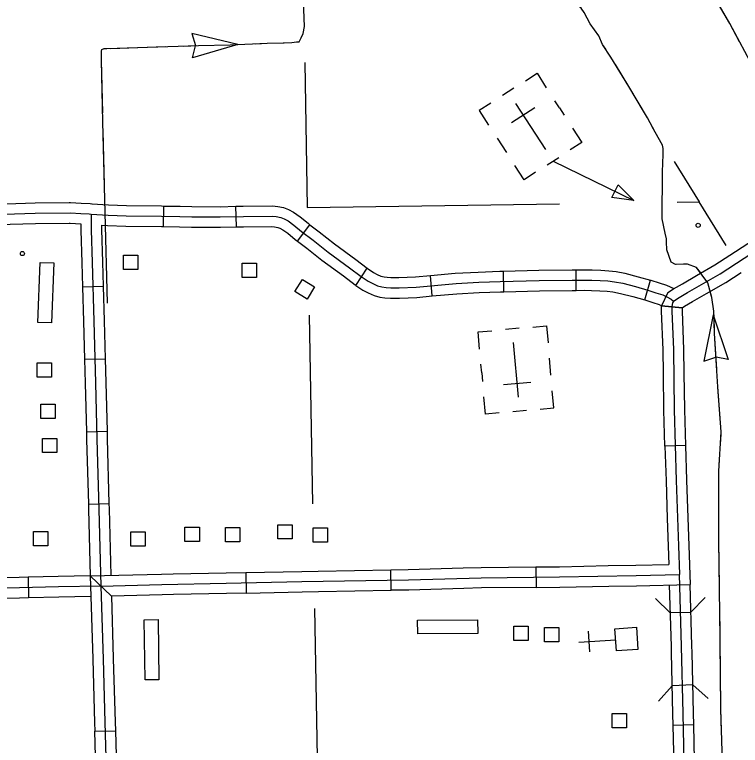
# Model space of a CAD drawing. Extents: x 1084508 to 1142749, y 1057638 to 1093403.
# Drawn here: x 1137247 to 1138906, y 1065260 to 1066930 of the extents above; entities that cross this region are included whole.
import ezdxf

# ---------------------------------------------------------------- set-up
doc = ezdxf.new("R2010")
doc.units = 0
for name, color, linetype in [('Level 31', 7, 'Continuous'), ('Level 32', 7, 'Continuous'), ('Level 38', 7, 'Continuous'), ('Level 43', 7, 'Continuous'), ('Level 5', 7, 'Continuous'), ('Level 56', 7, 'Continuous'), ('Level 57', 7, 'Continuous')]:
    doc.layers.add(name, color=color, linetype=linetype)

msp = doc.modelspace()

# ---------------------------------------------------------------- linework, layer by layer
at = {"layer": 'Level 31'}
for p, q in [((1138725.9, 1066264.8), (1138772.8, 1066260.1)), ((1138780.4, 1065945.4), (1138733.3, 1065943.9)), ((1138733.3, 1065943.9), (1138733.3, 1065943.9)), ((1138438.5, 1065667.8), (1138438.9, 1065620.7)), ((1137775.5, 1065655), (1137776.4, 1065607.9)), ((1138107.8, 1065614.2), (1138106.9, 1065661.2)), ((1137468.8, 1065601.1), (1137420.4, 1065647)), ((1137430.7, 1065292.1), (1137477.8, 1065293.4))]:
    msp.add_line(p, q, dxfattribs=at)
for points in [[(1138752.9, 1066275.1), (1138765.6, 1066283.5), (1138785, 1066294.6), (1138817, 1066313.4), (1138860, 1066337.7), (1138989.3, 1066422.3), (1139078.3, 1066477), (1139136.5, 1066514.4), (1139219.1, 1066564.8), (1139290.2, 1066607.7), (1139343.5, 1066641.2), (1139449.5, 1066704.7), (1139495.9, 1066734.1), (1139553.6, 1066770), (1139680.2, 1066851.9)], [(1138882, 1066380.2), (1138976.7, 1066442.2), (1139022, 1066470)], [(1138739.9, 1066294.7), (1138753.2, 1066303.5), (1138773.2, 1066315), (1138805.2, 1066333.8), (1138847.8, 1066357.8), (1138882, 1066380.2)], [(1138772.8, 1066260.1), (1138778, 1066263.4), (1138796.8, 1066274.2), (1138828.7, 1066293), (1138872.3, 1066317.6), (1138907.8, 1066340.8)], [(1138739.9, 1066294.7), (1138725.9, 1066264.8)], [(1138752.9, 1066275.1), (1138750.4, 1066271.5), (1138749.6, 1066267.5), (1138749.4, 1066262.1), (1138749, 1066252.3), (1138752.7, 1066164.3), (1138754.3, 1066026.7), (1138759.4, 1065865), (1138764.5, 1065715.6), (1138766.5, 1065650.5)], [(1138729.8, 1066110), (1138729.2, 1066163.6), (1138725.4, 1066252.3), (1138725.9, 1066264.8)], [(1138772.8, 1066260.1), (1138725.9, 1066264.8)], [(1138772.8, 1066260.1), (1138772.5, 1066252.3), (1138776.2, 1066164.9), (1138776.9, 1066110.6)], [(1138733.3, 1065943.9), (1138730.8, 1066026.2), (1138729.8, 1066110)], [(1138776.9, 1066110.6), (1138777.8, 1066027.2), (1138780.4, 1065945.4)], [(1138733.3, 1065943.9), (1138735.9, 1065864.2), (1138738.8, 1065778.2)], [(1138780.4, 1065945.4), (1138782.9, 1065865.8), (1138785.8, 1065779.8)], [(1138738.8, 1065778.2), (1138741, 1065714.8), (1138742.3, 1065673.5)], [(1138785.8, 1065779.8), (1138788, 1065716.4), (1138790.8, 1065627.5)], [(1138106.9, 1065661.2), (1138147, 1065662), (1138272.4, 1065665.5)], [(1138272.4, 1065665.5), (1138313.2, 1065666.7), (1138438.5, 1065667.8)], [(1138438.5, 1065667.8), (1138492.4, 1065668.2), (1138604, 1065670.6)], [(1138604, 1065670.6), (1138667.1, 1065671.9), (1138742.3, 1065673.5)], [(1137420.4, 1065647), (1137583.3, 1065651), (1137609.8, 1065651.6)], [(1137444.6, 1065624.1), (1137583.9, 1065627.5), (1137731, 1065630.5), (1137904, 1065634.1), (1138147.5, 1065638.4), (1138313.7, 1065643.1), (1138492.7, 1065644.7), (1138667.6, 1065648.3), (1138766.5, 1065650.5)], [(1137609.8, 1065651.6), (1137730.5, 1065654.1), (1137775.5, 1065655)], [(1137775.5, 1065655), (1137903.5, 1065657.6), (1137941.2, 1065658.3)], [(1137941.2, 1065658.3), (1138106.9, 1065661.2)], [(1137420.4, 1065647), (1137425.8, 1065457.7)], [(1137444.6, 1065624.1), (1137449.4, 1065456.7), (1137453.7, 1065312.7), (1137458.3, 1065150.6), (1137461.1, 1065012.5), (1137466.7, 1064864.4), (1137469.8, 1064714.8), (1137473.3, 1064581.9), (1137476.1, 1064469), (1137480.8, 1064312.1), (1137485, 1064165.1)], [(1138273.7, 1065618.5), (1138148.1, 1065614.9), (1138107.8, 1065614.2)], [(1138438.9, 1065620.7), (1138314.1, 1065619.6), (1138273.7, 1065618.5)], [(1138438.9, 1065620.7), (1138493.1, 1065621.2), (1138604.9, 1065623.5)], [(1138604.9, 1065623.5), (1138668.1, 1065624.8), (1138790.8, 1065627.5)], [(1137610.8, 1065604.5), (1137584.4, 1065603.9), (1137468.8, 1065601.1)], [(1137468.8, 1065601.1), (1137472.8, 1065459.1)], [(1137776.4, 1065607.9), (1137731.5, 1065607), (1137610.8, 1065604.5)], [(1137776.4, 1065607.9), (1137904.4, 1065610.6), (1137942.1, 1065611.2)], [(1137942.1, 1065611.2), (1138107.8, 1065614.2)], [(1137425.8, 1065457.7), (1137425.8, 1065456), (1137430.2, 1065312), (1137430.7, 1065292.1)], [(1137472.8, 1065459.1), (1137472.9, 1065457.4), (1137477.2, 1065313.4), (1137477.8, 1065293.4)], [(1137435.2, 1065126.6), (1137434.8, 1065150), (1137430.7, 1065292.1)], [(1137477.8, 1065293.4), (1137481.8, 1065151.2), (1137482.3, 1065127.6)]]:
    msp.add_lwpolyline(points, dxfattribs=at)
at = {"layer": 'Level 32'}
for p, q in [((1137587.6, 1066445.6), (1137588.3, 1066492.6)), ((1137754.2, 1066444.9), (1137753, 1066491.9)), ((1137893.7, 1066412.3), (1137922.2, 1066449.8)), ((1138026.9, 1066311.2), (1138052.9, 1066350.5)), ((1138201.7, 1066287), (1138197.4, 1066333.9)), ((1138365.4, 1066296.8), (1138364.4, 1066343.9)), ((1138530.9, 1066299.7), (1138530.4, 1066346.8)), ((1138687.6, 1066278), (1138700.1, 1066323.4)), ((1137402.4, 1066307.9), (1137449.5, 1066309.3)), ((1137407.2, 1066142.3), (1137454.3, 1066143.6)), ((1137411.5, 1065976.7), (1137458.5, 1065977.8)), ((1137416, 1065811), (1137463, 1065812.3)), ((1137278.3, 1065644.1), (1137279.5, 1065597)), ((1138792.8, 1065563.3), (1138745.7, 1065562.8)), ((1138797.2, 1065398.4), (1138750.2, 1065396.3)), ((1138799.3, 1065306.6), (1138752.2, 1065305.5))]:
    msp.add_line(p, q, dxfattribs=at)
for points in [[(1137205.6, 1066497.1), (1137294.3, 1066500), (1137371.9, 1066500.5)], [(1137371.9, 1066500.5), (1137375.4, 1066500.5), (1137399.6, 1066499.2), (1137419.7, 1066498.2), (1137424.5, 1066497.7)], [(1137424, 1066497.8), (1137462.3, 1066495), (1137502.7, 1066493.7), (1137583.4, 1066492.7), (1137588.3, 1066492.6)], [(1137588.3, 1066492.6), (1137625.6, 1066492.1), (1137652.5, 1066491.3), (1137717.1, 1066491), (1137753, 1066491.9)], [(1137753, 1066491.9), (1137769.7, 1066492.4), (1137837, 1066492.9), (1137848.8, 1066491.7), (1137862, 1066488.9), (1137873.1, 1066484.8), (1137884.9, 1066478.5), (1137900, 1066467.8), (1137917.9, 1066453.1), (1137922.2, 1066449.8)], [(1137040.7, 1066469.7), (1137114.2, 1066471), (1137176, 1066472.6), (1137294.7, 1066476.4), (1137374.9, 1066476.9), (1137398.4, 1066475.7), (1137418, 1066474.7), (1137422.3, 1066474.3)], [(1137422.3, 1066474.3), (1137422.5, 1066465.6), (1137422, 1066453.8), (1137422.3, 1066438.1), (1137424.3, 1066363.3), (1137428.3, 1066229.4), (1137432.3, 1066088.5), (1137435.4, 1065959.5), (1137439.8, 1065799.6), (1137444.6, 1065624.1)], [(1137422.3, 1066474.3), (1137461.1, 1066471.5), (1137502.1, 1066470.1), (1137583.1, 1066469.2), (1137625.1, 1066468.5), (1137652.1, 1066467.7), (1137717.3, 1066467.5), (1137770.1, 1066468.8), (1137835.9, 1066469.3), (1137845.2, 1066468.4), (1137855.5, 1066466.2), (1137863.4, 1066463.3), (1137872.5, 1066458.5), (1137885.7, 1066449.1), (1137903.3, 1066434.6), (1137929.3, 1066414.9), (1137963.9, 1066387.3), (1138012.7, 1066351.6), (1138039.2, 1066331.4), (1138055.3, 1066320.7), (1138065.8, 1066315.2), (1138076.6, 1066310.4), (1138086.9, 1066307.6), (1138096.2, 1066306.1), (1138106.8, 1066305.6), (1138126.2, 1066305.7), (1138165.1, 1066307.3), (1138256.1, 1066315.5), (1138308.1, 1066318.2), (1138357, 1066320.2), (1138446, 1066322.1), (1138521.4, 1066323.2), (1138550.4, 1066323.4), (1138566.2, 1066323), (1138585.7, 1066322.2), (1138603.3, 1066321.3), (1138618.2, 1066319.5), (1138636.9, 1066315.9), (1138666.3, 1066308.3), (1138694.1, 1066300.6), (1138712.8, 1066294.3), (1138728.6, 1066289.3), (1138737.8, 1066285.3), (1138747.5, 1066279.9), (1138752.9, 1066275.1)], [(1137207.2, 1066450), (1137295.2, 1066452.9), (1137372.2, 1066453.4)], [(1137372.2, 1066453.4), (1137374.3, 1066453.4), (1137398.5, 1066452.1)], [(1137398.5, 1066452.1), (1137398.8, 1066437.5), (1137400.8, 1066362.6), (1137402.4, 1066307.9)], [(1137445.7, 1066449), (1137459.8, 1066448), (1137501.6, 1066446.6), (1137582.8, 1066445.6), (1137587.6, 1066445.6)], [(1137445.7, 1066449), (1137445.9, 1066438.6), (1137447.9, 1066363.9), (1137449.5, 1066309.3)], [(1137587.6, 1066445.6), (1137624.5, 1066445), (1137651.7, 1066444.2), (1137717.6, 1066443.9), (1137754.2, 1066444.9)], [(1137754.2, 1066444.9), (1137770.5, 1066445.3), (1137834.8, 1066445.8), (1137841.6, 1066445.1), (1137848.9, 1066443.6), (1137853.7, 1066441.8), (1137860.1, 1066438.4), (1137871.4, 1066430.4), (1137888.7, 1066416.1), (1137893.7, 1066412.3)], [(1137922.2, 1066449.8), (1137943.7, 1066433.5), (1137978.2, 1066406), (1138026.8, 1066370.4), (1138052.8, 1066350.5), (1138052.9, 1066350.5)], [(1137893.7, 1066412.3), (1137914.8, 1066396.3), (1137949.6, 1066368.6), (1137998.6, 1066332.7), (1138025.5, 1066312.2), (1138026.9, 1066311.2)], [(1138052.9, 1066350.5), (1138067.2, 1066341), (1138076.1, 1066336.4), (1138084.6, 1066332.6), (1138091.8, 1066330.6), (1138098.6, 1066329.6), (1138107.3, 1066329.1), (1138125.7, 1066329.3), (1138163.6, 1066330.8), (1138197.4, 1066333.9)], [(1138197.4, 1066333.9), (1138254.4, 1066339), (1138307, 1066341.7), (1138356.2, 1066343.7), (1138364.4, 1066343.9)], [(1138364.4, 1066343.9), (1138445.6, 1066345.6), (1138521.2, 1066346.7), (1138530.4, 1066346.8)], [(1138530.4, 1066346.8), (1138550.6, 1066347), (1138567, 1066346.6), (1138586.8, 1066345.7), (1138605.3, 1066344.8), (1138621.8, 1066342.8), (1138642.1, 1066338.9), (1138672.4, 1066331), (1138700.1, 1066323.4)], [(1138700.1, 1066323.4), (1138701, 1066323.1), (1138720.1, 1066316.7), (1138736.8, 1066311.4), (1138754, 1066304)], [(1137402.4, 1066307.9), (1137404.8, 1066228.7), (1137407.2, 1066142.3)], [(1137449.5, 1066309.3), (1137451.9, 1066230.1), (1137454.3, 1066143.6)], [(1138026.9, 1066311.2), (1138043.4, 1066300.3), (1138055.6, 1066294), (1138068.7, 1066288.1), (1138082, 1066284.5), (1138093.7, 1066282.7), (1138106.3, 1066282), (1138126.8, 1066282.2), (1138166.7, 1066283.8), (1138201.7, 1066287)], [(1138201.7, 1066287), (1138257.7, 1066292), (1138309.2, 1066294.7), (1138357.7, 1066296.7), (1138365.4, 1066296.8)], [(1138365.4, 1066296.8), (1138446.5, 1066298.6), (1138521.7, 1066299.6), (1138530.9, 1066299.7)], [(1138530.9, 1066299.7), (1138550.2, 1066299.9), (1138565.5, 1066299.5), (1138584.6, 1066298.7), (1138601.3, 1066297.8), (1138614.6, 1066296.3), (1138631.7, 1066292.9), (1138660.2, 1066285.5), (1138687.6, 1066278)], [(1138687.2, 1066278.1), (1138705.5, 1066271.9), (1138720.3, 1066267.3), (1138725.9, 1066264.8)], [(1137407.2, 1066142.3), (1137408.8, 1066087.9), (1137411.5, 1065976.7)], [(1137454.3, 1066143.6), (1137455.9, 1066089.1), (1137458.5, 1065977.8)], [(1137411.5, 1065976.7), (1137411.9, 1065958.9), (1137416, 1065811)], [(1137458.5, 1065977.8), (1137459, 1065960.1), (1137463, 1065812.3)], [(1137416, 1065811), (1137416.3, 1065798.9), (1137420.4, 1065647.2)], [(1137463, 1065812.3), (1137463.4, 1065800.2), (1137467.5, 1065648.2)], [(1138791.1, 1064809.1), (1138791.1, 1064811.5), (1138785.2, 1064946.4), (1138781.7, 1065051.2), (1138778.5, 1065185.1), (1138775.2, 1065332.8), (1138771.6, 1065486.4), (1138766.5, 1065650.5)], [(1137278.3, 1065644.1), (1137257.9, 1065643.6), (1137193.7, 1065642.5), (1137130.8, 1065641.1), (1137113, 1065641)], [(1137420.4, 1065647.2), (1137347.2, 1065645.7), (1137278.3, 1065644.1)], [(1137444.6, 1065624.1), (1137347.8, 1065622.2), (1137258.4, 1065620.1), (1137194.1, 1065619), (1137131.2, 1065617.6), (1137105.6, 1065617.4), (1136890.9, 1065612.6), (1136812.2, 1065611), (1136692, 1065608.5), (1136653.6, 1065607.6), (1136598.9, 1065605.7), (1136520.8, 1065602.5), (1136419.2, 1065599.4), (1136303.7, 1065597.8)], [(1138748.4, 1065471.2), (1138748.1, 1065485.8), (1138743.7, 1065626.4)], [(1138795.5, 1065472.3), (1138795.2, 1065487.1), (1138790.8, 1065627.5)], [(1137421.7, 1065600.1), (1137348.3, 1065598.7), (1137279.5, 1065597)], [(1137279.5, 1065597), (1137258.9, 1065596.5), (1137194.6, 1065595.4), (1137131.5, 1065594.1), (1137113.4, 1065593.9)], [(1138752.2, 1065305.5), (1138751.6, 1065332.2), (1138748.4, 1065471.2)], [(1138799.3, 1065306.6), (1138798.7, 1065333.3), (1138795.5, 1065472.3)], [(1138756.1, 1065139.8), (1138755, 1065184.6), (1138752.2, 1065305.5)], [(1138803.1, 1065140.9), (1138802.1, 1065185.7), (1138799.3, 1065306.6)]]:
    msp.add_lwpolyline(points, dxfattribs=at)
at = {"layer": 'Level 38'}
for points in [[(1138745.7, 1065562.8), (1138711.6, 1065595.3)], [(1138825.3, 1065598), (1138792.8, 1065564)], [(1138797.2, 1065398.4), (1138832.3, 1065367)], [(1138718.9, 1065360.5), (1138750.2, 1065395.7)]]:
    msp.add_lwpolyline(points, dxfattribs=at)
at = {"layer": 'Level 43'}
for p, q in [((1137652.4, 1066886.7), (1137660.7, 1066859.3)), ((1137757.3, 1066861.5), (1137652.6, 1066886.9)), ((1137757.3, 1066861.5), (1137654, 1066831.1)), ((1137654.2, 1066831), (1137660.7, 1066858.9)), ((1138844, 1066243.8), (1138822.6, 1066138.2)), ((1138844, 1066243.8), (1138878.3, 1066141.7)), ((1138822.6, 1066138.2), (1138849.8, 1066147.3)), ((1138878.3, 1066141.7), (1138850.2, 1066147.4))]:
    msp.add_line(p, q, dxfattribs=at)
for points in [[(1137459.9, 1066270.7), (1137449.1, 1066685.3), (1137446.2, 1066825.4), (1137445.6, 1066844.1), (1137445.6, 1066846.4), (1137446.8, 1066850), (1137452.1, 1066852.3), (1137457.9, 1066852.3), (1137667.6, 1066859.3), (1137740.2, 1066861.1), (1137824.5, 1066864.6), (1137863.7, 1066865.8), (1137880.7, 1066866.4), (1137891.8, 1066867.5), (1137897.7, 1066868.1), (1137902.4, 1066876.9), (1137906.5, 1066886.9), (1137910, 1066902.7), (1137902.4, 1067100.7)], [(1139121.2, 1066492.2), (1139098.3, 1066519.1), (1139042.4, 1066625.9), (1138991.3, 1066707.7), (1138969.5, 1066745.7), (1138915.7, 1066845.9), (1138881.8, 1066910), (1138819.7, 1067016.2), (1138782.8, 1067081.7), (1138774.1, 1067094.2), (1138768.5, 1067097.9), (1138762.1, 1067099.1), (1138755.3, 1067099.1), (1138749.6, 1067096.8), (1138690.6, 1067058.7), (1138542.9, 1066960.9), (1138537, 1066956.3)], [(1138903.9, 1066868.1), (1138881.8, 1066910), (1138842.9, 1066976.4)], [(1138598.1, 1066850.9), (1138590.9, 1066861.9), (1138582.7, 1066881.7), (1138562.5, 1066909), (1138549.2, 1066934.8), (1138542.3, 1066944.6), (1138537.2, 1066948.5), (1138530.1, 1066952.9)], [(1138867.7, 1065125.9), (1138861, 1065342.3), (1138859.6, 1065504.9), (1138856.9, 1065727.9), (1138856.9, 1065886.5), (1138862.3, 1065976.5), (1138854.3, 1066079.1), (1138846.6, 1066201.5), (1138845.3, 1066252.5), (1138840.6, 1066283.3), (1138831.7, 1066317.2), (1138805.8, 1066351.9), (1138785, 1066360), (1138776.2, 1066360), (1138757.5, 1066359), (1138747.7, 1066364.4), (1138737.8, 1066392.4), (1138737, 1066410.9), (1138737, 1066417.8), (1138734, 1066430.2), (1138727.1, 1066463.3), (1138727.5, 1066570.8), (1138729.2, 1066610.4), (1138729.2, 1066623.7), (1138728, 1066631.9), (1138710.8, 1066661.1), (1138693.6, 1066693.8), (1138651, 1066766), (1138609.8, 1066833.1), (1138590.9, 1066861.9), (1138582.7, 1066881.7), (1138562.5, 1066909), (1138549.2, 1066934.8)], [(1137860.8, 1066865.7), (1137863.7, 1066865.8), (1137880.7, 1066866.4), (1137891.8, 1066867.5), (1137897.7, 1066868.1), (1137902.4, 1066876.9), (1137906.5, 1066886.9), (1137907.4, 1066891.2)], [(1137467.4, 1066852.6), (1137591.7, 1066856.8)], [(1137633.1, 1066858.2), (1137667.6, 1066859.3), (1137740.2, 1066861.1), (1137757.3, 1066861.8)], [(1137798.7, 1066863.5), (1137824.5, 1066864.6), (1137860.8, 1066865.7)], [(1137448.7, 1066705.6), (1137446.2, 1066825.4), (1137446.1, 1066829.9)], [(1138684.3, 1066709.5), (1138651, 1066766), (1138620.3, 1066816)], [(1138727.5, 1066555.3), (1138727.5, 1066570.8), (1138729.2, 1066610.4), (1138729.2, 1066623.7), (1138728, 1066631.9), (1138710.8, 1066661.1), (1138704.4, 1066673.2)], [(1137452.9, 1066539.9), (1137449.7, 1066664.2)], [(1138738.4, 1066390.8), (1138737.8, 1066392.4), (1138737, 1066410.9), (1138737, 1066417.8), (1138734, 1066430.2), (1138727.1, 1066463.3), (1138727.3, 1066513.9)], [(1138814.6, 1066340.3), (1138805.8, 1066351.9), (1138785, 1066360), (1138776.2, 1066360), (1138759.8, 1066359.1)], [(1138815, 1066339.6), (1138814.6, 1066340.3)], [(1138840.2, 1066284.9), (1138837, 1066297.1)], [(1138851.7, 1066119.7), (1138846.6, 1066201.5), (1138845.6, 1066243.9)], [(1138861, 1065954.5), (1138862.3, 1065976.5), (1138854.3, 1066078.4)], [(1138856.9, 1065788.8), (1138856.9, 1065886.5), (1138858.5, 1065913.1)], [(1138858.2, 1065623.1), (1138856.9, 1065727.9), (1138856.9, 1065747.4)], [(1138860, 1065457.4), (1138859.6, 1065504.9), (1138858.7, 1065581.7)], [(1138860.9, 1065353.8), (1138860.3, 1065416)], [(1138862.5, 1065291.7), (1138861, 1065342.3), (1138860.9, 1065353.8)]]:
    msp.add_lwpolyline(points, dxfattribs=at)
at = {"layer": 'Level 5'}
for points in [[(1137910.3, 1066820.7), (1137915.6, 1066489.5)], [(1138754.9, 1066594.4), (1138811.5, 1066502.1)], [(1138761.5, 1066501.4), (1138811.5, 1066502.1)], [(1138873.1, 1066402.5), (1138811.5, 1066502.1)], [(1137915.6, 1066489.5), (1138492.7, 1066497.7)], [(1137920.1, 1066242.9), (1137928, 1065812)], [(1137932.4, 1065572.7), (1137946.5, 1064806)]]:
    msp.add_lwpolyline(points, dxfattribs=at)
at = {"layer": 'Level 56'}
for points in [[(1137495.9, 1066347.5), (1137495.9, 1066380.1), (1137528.7, 1066380.1), (1137528.7, 1066347.5)], [(1137305.5, 1066363.7), (1137336.9, 1066362.5), (1137331.7, 1066225.3), (1137300.4, 1066226.5)], [(1137767, 1066329.3), (1137767, 1066362), (1137799.8, 1066362), (1137799.8, 1066329.3)], [(1137887.7, 1066297.1), (1137905, 1066324.8), (1137932.8, 1066307.5), (1137915.6, 1066279.7)], [(1137298.9, 1066101.1), (1137298.9, 1066133.8), (1137331.7, 1066133.8), (1137331.7, 1066101.1)], [(1137307.5, 1066007.1), (1137307.5, 1066039.8), (1137340.3, 1066039.8), (1137340.3, 1066007.1)], [(1137311.2, 1065928.9), (1137311.2, 1065961.6), (1137344, 1065961.6), (1137344, 1065928.9)], [(1137636.7, 1065725.6), (1137636.7, 1065758.3), (1137669.5, 1065758.3), (1137669.5, 1065725.6)], [(1137729.2, 1065724.9), (1137729.2, 1065757.6), (1137762, 1065757.6), (1137762, 1065724.9)], [(1137848.6, 1065731.6), (1137848.6, 1065764.2), (1137881.4, 1065764.2), (1137881.4, 1065731.6)], [(1137929.4, 1065724.4), (1137929.4, 1065757.1), (1137962.1, 1065757.1), (1137962.1, 1065724.4)], [(1137290.9, 1065715.7), (1137290.9, 1065748.4), (1137323.6, 1065748.4), (1137323.6, 1065715.7)], [(1137513, 1065715.1), (1137513, 1065747.7), (1137545.8, 1065747.7), (1137545.8, 1065715.1)], [(1137543.7, 1065546.7), (1137575.1, 1065547.2), (1137577.1, 1065409.9), (1137545.8, 1065409.4)], [(1138168.5, 1065514.5), (1138168.2, 1065545.9), (1138305.5, 1065547.1), (1138305.8, 1065515.8)], [(1138388.3, 1065499.8), (1138388.3, 1065532.4), (1138421, 1065532.4), (1138421, 1065499.8)], [(1138458.5, 1065496.8), (1138458.5, 1065529.5), (1138491.3, 1065529.5), (1138491.3, 1065496.8)], [(1138613.1, 1065300), (1138613.1, 1065332.6), (1138645.9, 1065332.6), (1138645.9, 1065300)]]:
    msp.add_lwpolyline(points, close=True, dxfattribs=at)
at = {"layer": 'Level 57'}
for p, q in [((1138388.5, 1066761.9), (1138362.2, 1066744.8)), ((1138383, 1066683.5), (1138435.9, 1066717.8)), ((1138392.3, 1066726.9), (1138460.5, 1066621.5)), ((1138492.2, 1066716.8), (1138481.7, 1066733.1)), ((1138492.2, 1066716.8), (1138503.1, 1066700.1)), ((1138426.4, 1066674.2), (1138426.4, 1066674.2)), ((1138426.4, 1066674.2), (1138426.4, 1066674.2)), ((1138350, 1066647.8), (1138371.3, 1066614.9)), ((1138464.5, 1066586.7), (1138490.9, 1066603.8)), ((1138612.3, 1066511.9), (1138626.3, 1066540.7)), ((1138626.3, 1066540.7), (1138662.5, 1066505.3)), ((1138662.5, 1066505.3), (1138612.3, 1066511.9)), ((1138400.1, 1066213.2), (1138368.8, 1066210.4)), ((1138398.7, 1066055.5), (1138387.4, 1066180.5)), ((1138472.9, 1066105.7), (1138469.4, 1066144.8)), ((1138314.9, 1066111), (1138313.1, 1066130.8)), ((1138393.1, 1066118), (1138393.1, 1066118)), ((1138393.1, 1066118), (1138393.1, 1066118)), ((1138314.9, 1066111), (1138316.6, 1066091.7)), ((1138427.1, 1066089.5), (1138364.3, 1066083.9)), ((1138385.7, 1066022.8), (1138416.9, 1066025.6)), ((1138561.6, 1065473.8), (1138558.5, 1065520.7)), ((1138536.6, 1065495.7), (1138620.9, 1065501.2))]:
    msp.add_line(p, q, dxfattribs=at)
for points in [[(1138414.7, 1066778.8), (1138441.1, 1066795.9), (1138462.4, 1066763)], [(1138335.7, 1066727.7), (1138309.3, 1066710.6), (1138330.6, 1066677.7)], [(1138522.1, 1066670.7), (1138543.4, 1066637.8), (1138517.1, 1066620.7)], [(1138438, 1066569.6), (1138411.7, 1066552.5), (1138390.3, 1066585.4)], [(1138477.7, 1066595.2), (1138662.5, 1066505.3)], [(1138431.5, 1066216), (1138462.8, 1066218.8), (1138466.3, 1066179.7)], [(1138310, 1066165.7), (1138306.5, 1066204.8), (1138337.8, 1066207.6)], [(1138448.3, 1066028.4), (1138479.6, 1066031.2), (1138476.1, 1066070.3)], [(1138354.6, 1066020), (1138323.3, 1066017.2), (1138319.8, 1066056.3)]]:
    msp.add_lwpolyline(points, dxfattribs=at)
msp.add_lwpolyline([(1138671.5, 1065479), (1138622.6, 1065475.8), (1138619.3, 1065526.5), (1138668.1, 1065529.7)], close=True, dxfattribs=at)
for centre in [(1138809.3, 1066448.4), (1137265.2, 1066383.9)]:
    msp.add_circle(centre, 4.71, dxfattribs=at)

doc.saveas('drawing.dxf')
